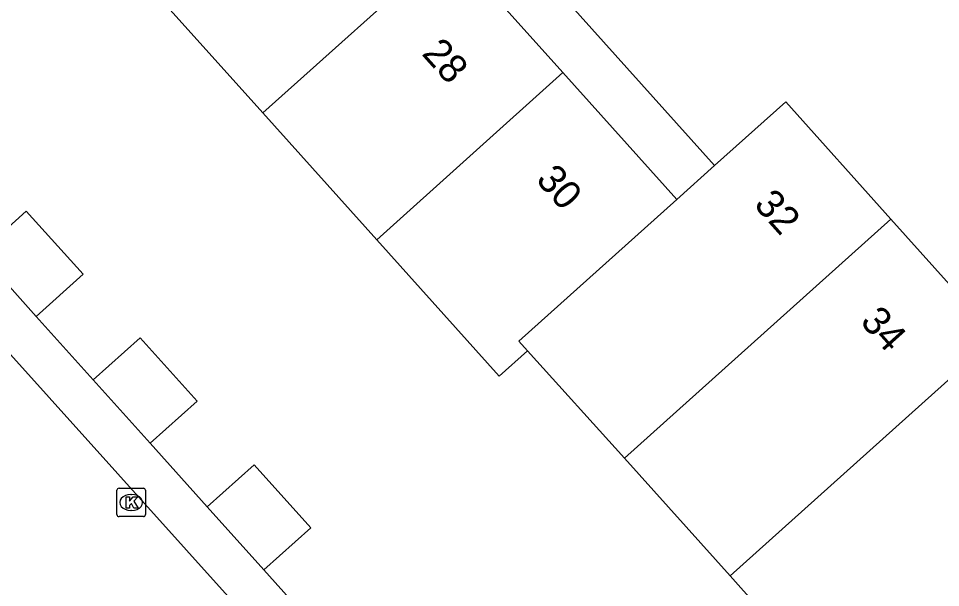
# Model space of a CAD drawing. Extents: x 162172 to 163187, y 382874 to 383684.
# Drawn here: x 162881.92 to 162914.31, y 383327.79 to 383347.78 of the extents above; entities that cross this region are included whole.
import ezdxf

# ---------------------------------------------------------------- set-up
doc = ezdxf.new("R2010")
doc.units = 0
for name, color, linetype in [('IMGEO_Kolk', 7, 'Continuous'), ('IMGEO_Pand', 7, 'Continuous'), ('IMGEO_Pand_nummerreeks', 7, 'Continuous'), ('IMGEO_Voetpad_open', 7, 'Continuous')]:
    doc.layers.add(name, color=color, linetype=linetype)

msp = doc.modelspace()

# ---------------------------------------------------------------- linework, layer by layer
at = {"layer": 'IMGEO_Kolk'}
for p, q in [((162885.453, 383331.281), (162886.305, 383331.281)), ((162885.378, 383330.355), (162885.378, 383331.207)), ((162885.866, 383331.061), (162885.891, 383331.061)), ((162886.379, 383331.207), (162886.379, 383330.355)), ((162886.305, 383330.281), (162885.453, 383330.281)), ((162885.889, 383330.501), (162885.864, 383330.501))]:
    msp.add_line(p, q, dxfattribs=at)
for points in [[(162885.453, 383331.281), (162886.305, 383331.281)], [(162885.378, 383330.355), (162885.378, 383331.207)], [(162885.699, 383330.981), (162885.822, 383330.981), (162885.822, 383330.83), (162885.952, 383330.981), (162886.116, 383330.981), (162885.97, 383330.83), (162886.123, 383330.581), (162885.971, 383330.581), (162885.886, 383330.745), (162885.822, 383330.678), (162885.822, 383330.581), (162885.699, 383330.581), (162885.699, 383330.981)], [(162886.379, 383331.207), (162886.379, 383330.355)], [(162886.305, 383330.281), (162885.453, 383330.281)]]:
    msp.add_lwpolyline(points, dxfattribs=at)
for centre, start, end in [((162885.455, 383331.205), 91.552, 178.448), ((162885.455, 383331.205), 91.552, 178.448), ((162886.303, 383331.205), 1.552, 88.448), ((162886.303, 383331.205), 1.552, 88.448), ((162885.455, 383330.357), 181.552, 268.448), ((162885.455, 383330.357), 181.552, 268.448), ((162886.303, 383330.357), 271.552, 358.448), ((162886.303, 383330.357), 271.552, 358.448)]:
    msp.add_arc(centre, 0.0765, start, end, dxfattribs=at)
for centre, major_axis, ratio, start_param, end_param in [((162885.865, 383330.781), (-0.387, 0.002), 0.722429, 4.712389, 7.853982), ((162885.89, 383330.781), (-0.39, 0.002), 0.717154, 1.570796, 4.712389)]:
    msp.add_ellipse(centre, major_axis=major_axis, ratio=ratio, start_param=start_param, end_param=end_param, dxfattribs=at)
at = {"layer": 'IMGEO_Pand'}
for points in [[(162890.503, 383344.459), (162897.044, 383350.332)], [(162897.044, 383350.332), (162901.044, 383345.877)], [(162890.503, 383344.459), (162886.505, 383348.915)], [(162901.044, 383345.877), (162894.502, 383340.002)], [(162901.044, 383345.877), (162905.043, 383341.424)], [(162906.371, 383342.613), (162908.868, 383344.847), (162912.561, 383340.731)], [(162894.502, 383340.002), (162890.503, 383344.459)], [(162905.043, 383341.424), (162906.371, 383342.613)], [(162905.043, 383341.424), (162899.494, 383336.446), (162899.796, 383336.109)], [(162880.547, 383339.536), (162882.194, 383341.015), (162884.191, 383338.793), (162882.544, 383337.315)], [(162903.209, 383332.339), (162912.561, 383340.731)], [(162912.561, 383340.731), (162916.271, 383336.597)], [(162899.796, 383336.109), (162898.798, 383335.214), (162894.502, 383340.002)], [(162882.544, 383337.315), (162880.547, 383339.536)], [(162884.546, 383335.081), (162886.193, 383336.559), (162888.19, 383334.337), (162886.543, 383332.859)], [(162906.917, 383328.204), (162916.271, 383336.597)], [(162903.209, 383332.339), (162899.796, 383336.109)], [(162886.543, 383332.859), (162884.546, 383335.081)], [(162906.917, 383328.204), (162903.209, 383332.339)], [(162888.545, 383330.625), (162890.192, 383332.103), (162892.185, 383329.885), (162890.539, 383328.408)], [(162890.539, 383328.408), (162888.545, 383330.625)], [(162910.616, 383324.05), (162906.917, 383328.204)]]:
    msp.add_lwpolyline(points, dxfattribs=at)
at = {"layer": 'IMGEO_Voetpad_open'}
for points in [[(162906.371, 383342.613), (162874.342, 383378.286), (162872.564, 383380.298)], [(162857.334, 383309.83), (162865.781, 383310.872), (162866.43, 383305.611), (162891.656, 383308.468), (162894.87, 383308.939), (162900.797, 383313.985), (162901.094, 383314.238), (162895.162, 383320.942), (162856.135, 383364.326), (162860.348, 383368.115), (162857.54, 383371.237), (162798.204, 383318.046), (162815.123, 383299.172), (162815.965, 383299.314), (162828.499, 383300.83), (162843.549, 383302.649), (162843.706, 383302.686), (162843.036, 383308.139), (162851.601, 383309.192)], [(162882.544, 383337.315), (162884.546, 383335.081)], [(162886.543, 383332.859), (162888.545, 383330.625)], [(162890.539, 383328.408), (162892.541, 383326.174)]]:
    msp.add_lwpolyline(points, dxfattribs=at)

# ---------------------------------------------------------------- texts
at = {"layer": 'IMGEO_Pand_nummerreeks'}
for s, rotation, p in [('28', 311.9224, (162896.056, 383346.524)), ('30', 311.6458, (162900.06, 383342.092)), ('32', 311.9004, (162907.719, 383341.216)), ('34', 311.876, (162911.453, 383337.107))]:
    msp.add_text(s, height=1, rotation=rotation, dxfattribs=at).set_placement(p)

doc.saveas('drawing.dxf')
